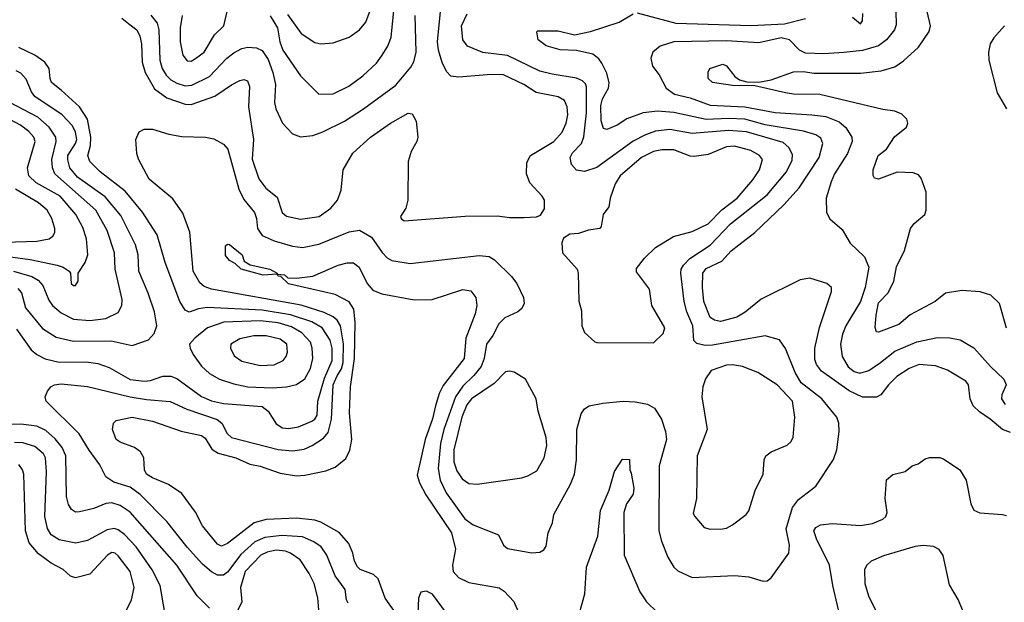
# Model space of a CAD drawing. Extents: x 997026 to 1115308, y 536381 to 619039.
# Tile 377 of 484: x 1042610 to 1047465, y 610123 to 612995. Entities that reach past the tile are written whole.
import ezdxf

# ---------------------------------------------------------------- set-up
doc = ezdxf.new("R2010")
doc.units = 0

msp = doc.modelspace()

# ---------------------------------------------------------------- linework, layer by layer
at = {"layer": '0CON20XD'}
for points in [[(1043930.1, 613020.1), (1043997, 612927), (1044065, 612882.7), (1044095, 612875.5), (1044155, 612880), (1044235, 612909.1), (1044285.3, 612944.7), (1044316.7, 612983.3), (1044387, 613173)], [(1043113.1, 613003.1), (1043155, 612969.7), (1043188.2, 612945), (1043203, 612913), (1043210.6, 612875), (1043213.6, 612785), (1043228.8, 612735), (1043274.4, 612654.4), (1043335, 612609.2), (1043425, 612578.7), (1043455, 612577.3), (1043572.5, 612617.5), (1043655, 612674.4), (1043695, 612694.4), (1043715, 612700), (1043733.2, 612693.2), (1043742.5, 612665), (1043737.7, 612565), (1043762.2, 612405), (1043756.9, 612306.9), (1043789.8, 612209.8), (1043824.3, 612165), (1043879.5, 612119.5), (1043904.4, 612045), (1043925, 612026.9), (1043995, 612011.1), (1044086.2, 612025), (1044143.3, 612065), (1044177.5, 612105), (1044194.2, 612155), (1044205.6, 612254.4), (1044253, 612337), (1044340, 612415), (1044438, 612485), (1044525, 612534), (1044545, 612530), (1044564.3, 612495), (1044572.9, 612415), (1044568.6, 612395), (1044539.4, 612345), (1044525.6, 612295), (1044524.3, 612105), (1044514.2, 612065.8), (1044487.5, 612025), (1044490, 612015), (1044505, 612002.5), (1044807, 612027), (1044965, 612027.5), (1045025, 612020), (1045095, 612020), (1045157.5, 612022.5), (1045178.3, 612031.7), (1045197, 612063), (1045197.5, 612105), (1045186.7, 612125), (1045125, 612190), (1045108.6, 612235), (1045109.7, 612290.3), (1045128, 612325), (1045244, 612395), (1045285, 612440), (1045304.5, 612485), (1045312.1, 612525), (1045310, 612565), (1045296.4, 612596.4), (1045265, 612614.6), (1045156.4, 612636.4), (1045095.6, 612675), (1044995, 612723.6), (1044934.7, 612725.3), (1044775, 612711.5), (1044735, 612717.1), (1044715, 612739.2), (1044693.6, 612783.6), (1044674.2, 612845), (1044669.4, 612885), (1044684.5, 613035)], [(1043411.1, 613015), (1043400.5, 612955), (1043400.5, 612885), (1043415, 612820), (1043435, 612791.9), (1043455, 612790.6), (1043477.2, 612802.8), (1043519.4, 612835), (1043570, 612920), (1043615.8, 612965), (1043633.3, 613035)], [(1043844.1, 613014.1), (1043880.3, 612955), (1043891.8, 612885), (1043907.2, 612845), (1043995, 612718.6), (1044085, 612627.5), (1044155, 612628.6), (1044232.6, 612667.4), (1044302.3, 612717.7), (1044368.7, 612781.3), (1044394.2, 612815.8), (1044424.6, 612865), (1044441.9, 612908.1), (1044455.9, 613055)], [(1046930.3, 613035), (1046931.1, 612968.9), (1046922.5, 612945), (1046884.3, 612895.7), (1046844, 612866), (1046765, 612842.6), (1046673, 612833), (1046575, 612826.3), (1046485, 612829.8), (1046454.4, 612844.4), (1046406.2, 612896.2), (1046365, 612905.8), (1046255, 612880.8), (1046095, 612890.4), (1045835, 612885.2), (1045767.5, 612865), (1045731.9, 612835), (1045721.1, 612805), (1045729.5, 612765), (1045762.4, 612722.4), (1045797.4, 612657.4), (1045838.4, 612628.4), (1045915, 612610), (1046015, 612574.1), (1046185, 612564.8), (1046335, 612536.7), (1046515, 612526.3), (1046585, 612517), (1046650.5, 612490.5), (1046683.4, 612463.4), (1046712, 612415), (1046714.7, 612395), (1046691.3, 612335), (1046627.2, 612235), (1046610.3, 612195), (1046586.2, 612115), (1046588.1, 612045), (1046603.8, 612013.8), (1046665, 611960), (1046703.8, 611893.8), (1046775.4, 611825.4), (1046796.5, 611775), (1046777.7, 611675), (1046755, 611605.6), (1046683.4, 611485), (1046666.1, 611443.9), (1046656.7, 611395), (1046664.7, 611335), (1046695, 611283.6), (1046725, 611261.1), (1046752.3, 611252.3), (1046797.3, 611265), (1046854.7, 611305), (1046925, 611361.2), (1047033.2, 611406.8), (1047135, 611428.2), (1047196.5, 611426.5), (1047246.9, 611416.9), (1047315, 611377.8), (1047397.1, 611285), (1047462.2, 611222.2), (1047472.9, 611195), (1047451.9, 611145), (1047450, 611125), (1047468, 611098)], [(1047475, 611473.3), (1047440, 611595), (1047397.4, 611637.4), (1047345, 611652.9), (1047255, 611660), (1047175, 611645.8), (1047124.4, 611605.6), (1047000.3, 611539.7), (1046945, 611491.4), (1046845, 611454), (1046835, 611456.2), (1046827.6, 611477.6), (1046832.3, 611537.7), (1046845, 611598.8), (1046891.7, 611648.3), (1046919.4, 611705), (1046932.8, 611777.2), (1046972.3, 611857.7), (1047002, 611965), (1047020.3, 611989.7), (1047072.5, 612035), (1047080, 612055), (1047080, 612145), (1047053.9, 612213.9), (1047040.7, 612230.7), (1047015, 612240), (1046936.4, 612243.6), (1046845, 612208), (1046825, 612213.8), (1046817.3, 612227.3), (1046818.6, 612255), (1046842.9, 612325), (1046882.9, 612357.1), (1046922.4, 612417.6), (1046982.5, 612465), (1046988.8, 612485), (1046983.8, 612505), (1046959.7, 612529.7), (1046925, 612544.2), (1046865, 612551.4), (1046555, 612625.6), (1046425, 612626.9), (1046385, 612633.5), (1046235, 612668), (1046125, 612671.2), (1046025, 612684.4), (1046003.8, 612705), (1046003.9, 612736.1), (1046013.3, 612755), (1046077.5, 612775), (1046095, 612767.1), (1046135.4, 612715.4), (1046159.1, 612699.1), (1046195, 612687.8), (1046255, 612686.5), (1046315, 612698.5), (1046425, 612737.8), (1046475, 612739.1), (1046525, 612730.5), (1046755, 612730.5), (1046857.2, 612742.8), (1046925, 612763.1), (1046967.8, 612792.2), (1047041.1, 612858.9), (1047093.4, 612936.6), (1047101.4, 612965), (1047084.3, 613035)], [(1043256.4, 613016.4), (1043288.2, 612978.2), (1043296.2, 612945), (1043300.2, 612795), (1043311.7, 612755), (1043331.6, 612721.6), (1043355, 612698.2), (1043385, 612682.2), (1043425, 612669.3), (1043458.1, 612671.9), (1043545.1, 612714.9), (1043631.1, 612805), (1043665, 612831.6), (1043705, 612852.2), (1043735, 612860), (1043776.9, 612856.9), (1043805, 612842.5), (1043835, 612798.2), (1043858.4, 612735), (1043870.8, 612675), (1043866.3, 612586.3), (1043873.5, 612555), (1043905.6, 612485), (1043955, 612432.9), (1043995, 612416.9), (1044055, 612423.5), (1044105, 612441.5), (1044212.2, 612495), (1044305, 612554.7), (1044465, 612671.5), (1044539.1, 612760.9), (1044553.5, 612786.5), (1044564.1, 612835), (1044559.8, 613015)], [(1044683.9, 610905), (1044673, 610783), (1044682.8, 610725), (1044712.4, 610662.4), (1044805, 610534.6), (1044845, 610504.6), (1044970, 610455), (1044996, 610405), (1045015, 610388), (1045135, 610365.7), (1045175, 610369.2), (1045195, 610382), (1045205, 610400), (1045215.7, 610464.3), (1045237.1, 610515), (1045243.3, 610555), (1045325.2, 610704.8), (1045344.6, 610755), (1045354.7, 610825), (1045356.8, 610975), (1045378, 611052), (1045394.1, 611075.9), (1045418.5, 611091.5), (1045485.3, 611104.7), (1045584.7, 611114.7), (1045645, 611111.2), (1045705, 611098.8), (1045739.6, 611079.6), (1045774, 611025), (1045793.7, 610965), (1045798.9, 610925), (1045762.9, 610795), (1045761.5, 610475), (1045774.1, 610424.1), (1045805.9, 610345.9), (1045835, 610295.8), (1045855, 610278.1), (1045925, 610245.6), (1046135, 610255.4), (1046205, 610247.9), (1046275, 610227.5), (1046295, 610228), (1046315, 610243.8), (1046402.7, 610365), (1046405.3, 610404.7), (1046389.1, 610485), (1046420.1, 610589.9), (1046450.2, 610629.8), (1046535.6, 610695), (1046623.1, 610826.9), (1046638.5, 610875), (1046649.5, 610965), (1046648.5, 611005), (1046638.2, 611035), (1046565.4, 611125), (1046463.2, 611205), (1046433.4, 611255), (1046385, 611374.2), (1046356.4, 611416.4), (1046285, 611436.5), (1046025, 611389.8), (1045989.4, 611389.4), (1045949.2, 611399.2), (1045933.8, 611413.8), (1045929, 611485), (1045899.8, 611555), (1045886.7, 611605), (1045869.6, 611745), (1045871.7, 611765), (1045882.7, 611785), (1045913.2, 611816.8), (1046015, 611883.3), (1046115, 611988.6), (1046295, 612131.6), (1046390.8, 612245), (1046417.8, 612302.2), (1046419.6, 612329.6), (1046402.3, 612365), (1046375, 612388.8), (1046192.6, 612442.6), (1046105, 612447.9), (1045925, 612433), (1045815, 612453.4), (1045744.4, 612445.6), (1045695, 612427.4), (1045635, 612395.8), (1045455, 612265.8), (1045395, 612245.9), (1045355, 612252.5), (1045331, 612281), (1045324, 612315), (1045335, 612338.8), (1045379.3, 612385), (1045392.2, 612417.8), (1045404.9, 612535), (1045404.2, 612664.2), (1045399.3, 612679.3), (1045384.1, 612694.1), (1045355, 612706.7), (1045235.6, 612725.6), (1045175, 612741.6), (1045015, 612818.3), (1044892.8, 612832.8), (1044818.1, 612865), (1044795, 612896.2), (1044787.6, 612965), (1044816.7, 613023.3)], [(1047495, 610958.9), (1047455, 610974.4), (1047395, 611025.6), (1047341.5, 611061.5), (1047311.7, 611091.7), (1047295.6, 611125), (1047288.6, 611195), (1047275, 611212), (1047185, 611267.1), (1047125, 611287.8), (1047045, 611294.5), (1046995, 611275.5), (1046934.4, 611235), (1046893.1, 611195), (1046855, 611145.8), (1046835, 611134.3), (1046765, 611133.8), (1046699.4, 611165), (1046562.6, 611262.6), (1046537.9, 611295), (1046529.8, 611319.8), (1046530.8, 611375), (1046552.6, 611477.4), (1046612.5, 611655), (1046612, 611675), (1046590, 611695), (1046505, 611720), (1046457.6, 611712.4), (1046265, 611616.9), (1046187.6, 611552.4), (1046145, 611528.1), (1046065, 611506.9), (1046035, 611512.9), (1046015, 611527.1), (1045983.5, 611605), (1045976.2, 611675), (1045977.3, 611745), (1045995, 611768), (1046071.9, 611805), (1046117.8, 611855), (1046155.9, 611884.1), (1046235, 611946.4), (1046377.8, 612082.2), (1046453.9, 612166.1), (1046552.5, 612315), (1046569.6, 612385), (1046560.1, 612410.1), (1046535, 612426.7), (1046474.8, 612444.8), (1046285, 612476.8), (1046185, 612503.7), (1046105, 612508.1), (1045995, 612503.4), (1045835, 612538), (1045755, 612544.2), (1045683.6, 612536.4), (1045604.2, 612505.8), (1045555, 612474.5), (1045505, 612454.2), (1045488.8, 612458.8), (1045476.3, 612496.3), (1045475, 612572.5), (1045483.3, 612605), (1045512.4, 612657.6), (1045517, 612683), (1045505, 612730.8), (1045480.9, 612780.9), (1045465, 612801.9), (1045435, 612824.4), (1045355, 612842.9), (1045275, 612845.7), (1045205, 612866), (1045166.7, 612895), (1045160, 612935), (1045165, 612940), (1045265, 612939.2), (1045345, 612920), (1045425, 612937.1), (1045565, 612982.5), (1045635, 613023.8)], [(1045655, 613028.2), (1045845, 612978.1), (1046215.7, 612965.7), (1046380, 612975), (1046485, 613001.1)], [(1046716.8, 613006.8), (1046755, 612973.8), (1046765, 612990), (1046766.9, 613025)], [(1047465.6, 612965), (1047413.1, 612905), (1047395.6, 612875), (1047386.7, 612835), (1047387.8, 612795), (1047429.6, 612635), (1047475, 612555.7)], [(1042595, 611468.5), (1042666.6, 611366.6), (1042695, 611343.8), (1042735, 611323.3), (1042805, 611306.3), (1042938, 611308), (1042995, 611300.3), (1043050.6, 611280.6), (1043155, 611221.8), (1043225, 611212.2), (1043254.7, 611215.3), (1043315, 611237.1), (1043355, 611237.9), (1043385.2, 611225.2), (1043506.4, 611136.4), (1043555, 611115.3), (1043615, 611102.8), (1043805, 611087.8), (1043835.6, 611065.6), (1043875, 611003.1), (1043905, 610983.4), (1043935, 610980), (1043985, 610987.2), (1044050.6, 611015), (1044065, 611025.6), (1044076.3, 611045), (1044080.2, 611115), (1044112.7, 611227.3), (1044150, 611315), (1044151, 611375), (1044140.5, 611415), (1044100.9, 611475), (1044050.8, 611505), (1043945, 611539.5), (1043805, 611562.4), (1043535, 611575.2), (1043491, 611569), (1043445, 611552.9), (1043425, 611562.2), (1043398.9, 611605), (1043327.3, 611797.3), (1043288.2, 611935), (1043215.2, 612045.2), (1043129.4, 612149.4), (1043007.3, 612245), (1042956.2, 612296.2), (1042946, 612325), (1042959.8, 612375), (1042961.5, 612415), (1042943.5, 612505), (1042905.2, 612565.2), (1042815, 612647.5), (1042766.9, 612685), (1042759.4, 612705), (1042755.6, 612755), (1042734.4, 612785), (1042685, 612820.4), (1042605, 612858.5)], [(1042600.1, 611670.1), (1042618.3, 611648.3), (1042638.2, 611575), (1042721.8, 611471.8), (1042789.9, 611429.9), (1042875, 611410), (1043061.3, 611411.3), (1043165, 611388.5), (1043245, 611416.5), (1043273, 611447), (1043285.4, 611485), (1043274, 611555), (1043243.1, 611646.9), (1043197.6, 611755), (1043193.5, 611835), (1043180.3, 611885), (1043108.8, 612028.8), (1043031.2, 612121.2), (1042895, 612219.2), (1042857.6, 612265), (1042846.5, 612303.5), (1042847.7, 612325), (1042885.6, 612385), (1042892.1, 612405), (1042885, 612440.6), (1042870.8, 612470.8), (1042819.3, 612525), (1042685, 612616.7), (1042668.4, 612638.4), (1042641.7, 612701.7), (1042615, 612731.6), (1042593.1, 612743.1)], [(1042580, 611755), (1042669, 611729), (1042701.2, 611711.2), (1042723.8, 611685), (1042752.9, 611612.9), (1042771.5, 611585), (1042815, 611549.6), (1042875, 611518.2), (1042955, 611511.5), (1043035, 611521.2), (1043095, 611551.4), (1043113.4, 611586.6), (1043114.4, 611615), (1043080.8, 611765), (1043077.6, 611845), (1043040.8, 611955), (1042985.8, 612055), (1042783.5, 612235), (1042771.9, 612265), (1042769, 612305), (1042790.5, 612395), (1042788.4, 612415), (1042755.9, 612465), (1042698.9, 612515), (1042527.5, 612605)], [(1042415, 611845.4), (1042662, 611812), (1042794.2, 611784.2), (1042824.7, 611774.7), (1042854, 611755), (1042860, 611745), (1042863.8, 611695), (1042875, 611684), (1042885, 611684), (1042898.8, 611705), (1042898.8, 611745), (1042932.5, 611797.5), (1042945.5, 611835), (1042939.3, 611915), (1042921, 611971), (1042886.5, 612035), (1042809.8, 612125), (1042690.9, 612190.9), (1042655.3, 612225), (1042648.8, 612265), (1042685.9, 612395), (1042679.4, 612415), (1042654.2, 612444.2), (1042614.6, 612475), (1042565, 612501)], [(1044228.8, 610118.8), (1044220.5, 610135), (1044214.4, 610185), (1044165, 610253.5), (1044125, 610355.6), (1044095.8, 610395.8), (1044060.7, 610420.7), (1044005, 610445.2), (1043902, 610452), (1043818.3, 610441.7), (1043769.7, 610420.3), (1043701, 610359), (1043635, 610271.8), (1043615, 610256), (1043585.8, 610255.8), (1043555, 610272.7), (1043510.9, 610310.9), (1043435, 610393.8), (1043335, 610520.4), (1043203.9, 610653.9), (1043155, 610690.3), (1043074.4, 610715), (1043035, 610741.1), (1043005, 610801.1), (1042952.1, 610872.1), (1042903.7, 610953.7), (1042740.5, 611115), (1042735.6, 611135), (1042746.5, 611163.5), (1042764, 611185), (1042781.2, 611195), (1042815, 611200.4), (1042945, 611186.8), (1043155, 611135.6), (1043235, 611121.7), (1043351.8, 611111.8), (1043434.5, 611074.5), (1043583.4, 611023.4), (1043606.7, 611005), (1043632.5, 610955), (1043655, 610934.6), (1043885, 610875.3), (1043955, 610868.8), (1044012.2, 610877.8), (1044051.4, 610895), (1044107.5, 610932.5), (1044130.2, 610959.8), (1044147.9, 611025), (1044155.2, 611195), (1044175, 611238.4), (1044195.9, 611274.1), (1044205.3, 611304.7), (1044206.5, 611396.5), (1044192.2, 611485), (1044175, 611513.1), (1044155, 611530.2), (1044111.1, 611551.1), (1043997.6, 611587.6), (1043556.1, 611666.1), (1043519, 611679), (1043497.5, 611697.5), (1043465.2, 611755), (1043448.1, 611948.1), (1043415, 612040.8), (1043365, 612111.9), (1043249.1, 612209.1), (1043196.5, 612306.5), (1043187.1, 612335), (1043182, 612405), (1043198.3, 612441.7), (1043224.2, 612455.8), (1043264.1, 612455.9), (1043345, 612431.1), (1043408.9, 612418.9), (1043525.4, 612415.4), (1043566.9, 612406.9), (1043615, 612381.1), (1043636.7, 612356.7), (1043689.8, 612159.8), (1043715, 612109.2), (1043767.3, 612045), (1043777.3, 612015), (1043782.7, 611965), (1043805, 611931.5), (1043865, 611905.3), (1043955, 611877.9), (1044005, 611872.2), (1044085, 611887.4), (1044235, 611949.3), (1044285, 611957.7), (1044345, 611922.5), (1044396.8, 611846.8), (1044421.5, 611821.5), (1044445, 611808), (1044535, 611793.2), (1044875, 611831.5), (1044925, 611827.9), (1044951.3, 611811.3), (1045035, 611729.2), (1045061.1, 611695), (1045093.3, 611625), (1045096.5, 611595), (1045085, 611571.4), (1045065.7, 611555), (1045002.5, 611525), (1044972.4, 611495), (1044942.7, 611437.2), (1044911.3, 611395), (1044899.8, 611325), (1044885.8, 611285), (1044849.8, 611240.2), (1044795, 611187.9), (1044758.8, 611135), (1044701, 610975), (1044683.9, 610905)], [(1045735, 611402.5), (1045783, 611447), (1045790, 611475), (1045726.7, 611585), (1045715.9, 611665.9), (1045651.7, 611751.7), (1045651.7, 611768.3), (1045690.3, 611819.7), (1045745, 611872), (1045833.8, 611926.2), (1045925, 611950.7), (1046005, 611988.7), (1046072, 612058), (1046147.5, 612115), (1046224.6, 612205), (1046257.3, 612255), (1046272.2, 612305), (1046258.1, 612325), (1046215, 612350), (1046135, 612370.7), (1046095, 612368.7), (1046005, 612330.8), (1045935, 612320.8), (1045915, 612322), (1045835, 612352.9), (1045776.2, 612353.8), (1045735, 612344.7), (1045676.5, 612315), (1045570, 612225), (1045546.7, 612185), (1045521.9, 612115), (1045515, 612072.5), (1045486.7, 612035), (1045477.5, 611975), (1045470, 611965), (1045415, 611956.7), (1045365, 611941.2), (1045322.5, 611937.5), (1045291.7, 611918.3), (1045282.5, 611895), (1045286.7, 611845), (1045358.8, 611765), (1045363.8, 611745), (1045366.4, 611606.4), (1045379.5, 611559.5), (1045382, 611485), (1045395, 611453.3), (1045445, 611406.7), (1045455, 611403.8), (1045735, 611402.5)], [(1042325, 611892), (1042695, 611902.5), (1042756, 611915), (1042773.1, 611926.9), (1042783.3, 611945), (1042783.6, 611965), (1042768, 612015), (1042745.5, 612055.5), (1042702.1, 612092.1), (1042588.7, 612158.7)], [(1044460, 610075), (1044412.2, 610142.2), (1044377.7, 610237.7), (1044355, 610259.6), (1044288, 610285), (1044275, 610297.1), (1044260.5, 610325), (1044252.9, 610365), (1044233, 610413), (1044185.9, 610465.9), (1044095, 610517.7), (1044065, 610528), (1043975, 610538.1), (1043825, 610530), (1043766.4, 610513.6), (1043635, 610411.8), (1043605, 610399.4), (1043585, 610410), (1043511.2, 610498.8), (1043476.2, 610566.2), (1043408.9, 610658.9), (1043343.3, 610703.3), (1043265, 610735.4), (1043235.6, 610755), (1043225.5, 610775), (1043222.7, 610835), (1043205.6, 610865), (1043175.8, 610885.8), (1043105, 610912.7), (1043085, 610926), (1043067.5, 610975), (1043072, 611005), (1043085, 611019.2), (1043165, 611034.6), (1043265, 611016.2), (1043406.9, 610966.9), (1043507.1, 610945), (1043525, 610932.5), (1043558.1, 610878.1), (1043588.1, 610858.1), (1043676, 610835), (1043744, 610804), (1043795, 610793.3), (1043895, 610760), (1043975, 610745.5), (1044015, 610749.5), (1044119.4, 610770.6), (1044165, 610789.4), (1044218.6, 610831.4), (1044237.8, 610872.2), (1044247.5, 610925), (1044235.9, 611055.9), (1044240.9, 611185), (1044260.3, 611325), (1044263.8, 611503.8), (1044257.2, 611567.2), (1044234.6, 611604.6), (1044165, 611639.6), (1043935, 611692), (1043898.3, 611728.3), (1043885, 611730), (1043880, 611740), (1043810, 611735), (1043702.5, 611765), (1043673, 611793), (1043645, 611807.5), (1043625, 611832.5), (1043625, 611880), (1043635, 611888.8), (1043645, 611886.2), (1043706.7, 611835), (1043717.5, 611805)], [(1043717.5, 611805), (1043745.9, 611785.9), (1043842.5, 611765), (1043880, 611745), (1043880, 611740), (1043915, 611737.5), (1043932.5, 611722.5), (1043975, 611720), (1044055, 611731.2), (1044180, 611785), (1044225, 611796.7), (1044255, 611796.7), (1044284, 611774), (1044323.8, 611693.8), (1044350.9, 611660.9), (1044395, 611642.9), (1044555, 611614.4), (1044644.4, 611615.6), (1044795, 611664.3), (1044835, 611658), (1044858.6, 611625), (1044864.4, 611585), (1044855.5, 611545), (1044809.6, 611425), (1044801.1, 611325), (1044698, 611192), (1044678.4, 611151.6), (1044660.7, 611090.7), (1044645, 611027.1), (1044608.7, 610925), (1044569.5, 610749.5), (1044580.9, 610710.9), (1044612.4, 610652.4), (1044738.2, 610465), (1044758.7, 610385), (1044743.8, 610305), (1044747.5, 610275), (1044774.1, 610244.1), (1044825, 610220.9), (1044973.6, 610193.6), (1044998, 610178), (1045046.2, 610126.2), (1045072.9, 610065)], [(1043855, 611180.3), (1043925, 611184.1), (1043975, 611196), (1044015, 611224.5), (1044044.1, 611275), (1044055.8, 611325), (1044052.7, 611375), (1044043.2, 611405), (1044000.4, 611450.4), (1043950.8, 611480.8), (1043885, 611499.9), (1043795, 611510.7), (1043617.1, 611502.9), (1043536.5, 611475), (1043472.7, 611425), (1043447.8, 611395), (1043450.5, 611375), (1043465.4, 611345), (1043507, 611287), (1043545, 611251.1), (1043595, 611222.7), (1043665, 611199.2), (1043735, 611185.2), (1043855, 611180.3)], [(1043795, 611290.4), (1043865, 611293.9), (1043909.4, 611315), (1043924.5, 611335), (1043930.4, 611355), (1043927.5, 611395), (1043895, 611419.5), (1043825, 611437), (1043765, 611435.7), (1043695, 611421.8), (1043650.6, 611395), (1043649.4, 611375), (1043667.4, 611337.4), (1043705, 611311.5), (1043795, 611290.4)], [(1046015, 610482.5), (1046075, 610484.2), (1046095, 610488), (1046123.8, 610505), (1046191.2, 610555), (1046205, 610573.3), (1046235.6, 610674.4), (1046276, 610755), (1046280, 610825), (1046288.8, 610845), (1046315.5, 610864.5), (1046393.2, 610896.8), (1046414.3, 610915.7), (1046423, 610937), (1046431.2, 611035), (1046419.6, 611115), (1046345, 611194.4), (1046250, 611255), (1046174.3, 611285.7), (1046125, 611293.5), (1046095, 611291.5), (1046020, 611265), (1045992, 611225), (1045977.5, 611185), (1045973.1, 611135), (1046000, 610975), (1045950, 610845), (1045947.1, 610635), (1045931.1, 610561.1), (1045938, 610545), (1045985, 610492), (1046015, 610482.5)], [(1044865, 610704.4), (1045085, 610735.7), (1045115, 610745.8), (1045159.7, 610770.3), (1045195.6, 610835), (1045208.9, 610895), (1045205.6, 610934.4), (1045165.8, 611065), (1045156, 611125), (1045103, 611223), (1045047.3, 611257.3), (1045025, 611262.5), (1045005, 611258.6), (1044949.2, 611200.8), (1044838.2, 611125), (1044815, 611095.5), (1044790, 611035), (1044751, 610875), (1044750.8, 610815), (1044765, 610771.4), (1044792, 610732), (1044825, 610708.5), (1044865, 610704.4)], [(1043545, 610094.4), (1043485.6, 610155), (1043384.6, 610305), (1043155, 610567.3), (1043105, 610600.4), (1043065, 610612.7), (1043035, 610608.9), (1042975, 610584.5), (1042905, 610567.8), (1042885, 610567.1), (1042865, 610580), (1042850.6, 610605), (1042841.2, 610645), (1042836.9, 610845), (1042819.7, 610885), (1042785, 610929.2), (1042738.8, 610968.8), (1042695, 610990.5), (1042615, 611000.8), (1042525, 610998)], [(1043335.8, 610014.2), (1043302.7, 610205), (1043263.2, 610283.2), (1043185, 610396.1), (1043126.8, 610456.8), (1043095, 610480), (1043075, 610486.5), (1043040.7, 610479.3), (1042945, 610428), (1042886.4, 610413.6), (1042805, 610431), (1042765.5, 610455.5), (1042746.6, 610486.6), (1042733.5, 610545), (1042741.3, 610765), (1042737.6, 610835), (1042728.1, 610855), (1042685, 610890.8), (1042625, 610909), (1042585, 610910.2)], [(1043125, 610061.4), (1043161.8, 610135), (1043174, 610195), (1043154.6, 610275), (1043095, 610352.5), (1043080, 610365), (1043065, 610367.3), (1043042.2, 610355), (1042955, 610260.8), (1042885, 610244), (1042861.2, 610251.2), (1042823.8, 610285), (1042765, 610315.6), (1042702.2, 610362.2), (1042656.1, 610416.1), (1042639.3, 610475), (1042630.8, 610755), (1042624.5, 610775), (1042605, 610802.5)], [(1045371.9, 610075), (1045397.1, 610165), (1045404.4, 610295), (1045461.2, 610448.8), (1045472.9, 610575), (1045516, 610675), (1045542.3, 610767.7), (1045581.7, 610828.3), (1045617, 610827), (1045617.5, 610775), (1045625, 610760), (1045637.8, 610685), (1045634, 610655), (1045602.1, 610607.9), (1045588.1, 610565), (1045590, 610355), (1045667.5, 610175), (1045700.8, 610125), (1045755, 610073.1)], [(1046647.8, 610085), (1046618.9, 610205), (1046603.1, 610305), (1046538.6, 610435), (1046526, 610475), (1046535, 610491.2), (1046557.5, 610505), (1046615, 610510.5), (1046755, 610501.1), (1046815, 610510.8), (1046865, 610532), (1046880, 610545), (1046887.5, 610565), (1046877.5, 610635), (1046883.9, 610726.1), (1046915, 610753.3), (1046975, 610767.5), (1047010, 610795), (1047040, 610805), (1047075, 610830), (1047095, 610836.2), (1047145, 610836.2), (1047165, 610830), (1047245.7, 610775.7), (1047276, 610725), (1047298.8, 610608.8), (1047315, 610576.7), (1047343.9, 610563.9), (1047455, 610556.2), (1047475, 610550)], [(1044087.3, 610065), (1044079.6, 610145), (1044061.8, 610215), (1044037.5, 610265), (1043992.1, 610332.1), (1043945.7, 610365), (1043921.2, 610375), (1043875, 610379.7), (1043830.4, 610370.4), (1043799.2, 610355), (1043721.2, 610275), (1043699.3, 610195), (1043704.4, 610125), (1043685.5, 610084.5)], [(1047264.1, 610074.1), (1047236.6, 610136.6), (1047195, 610208.6), (1047163.7, 610353.7), (1047142.8, 610382.8), (1047115, 610398.1), (1047065, 610402.5), (1047025, 610398.2), (1046868.5, 610351.5), (1046808.6, 610325), (1046786.7, 610305), (1046775.5, 610285), (1046776.2, 610215), (1046794.6, 610155), (1046858.5, 610025)], [(1044715, 610068.5), (1044645, 610161.9), (1044615, 610177.5), (1044588, 610172), (1044576.9, 610143.1), (1044573.1, 610066.9)]]:
    msp.add_lwpolyline(points, dxfattribs=at)

doc.saveas('drawing.dxf')
